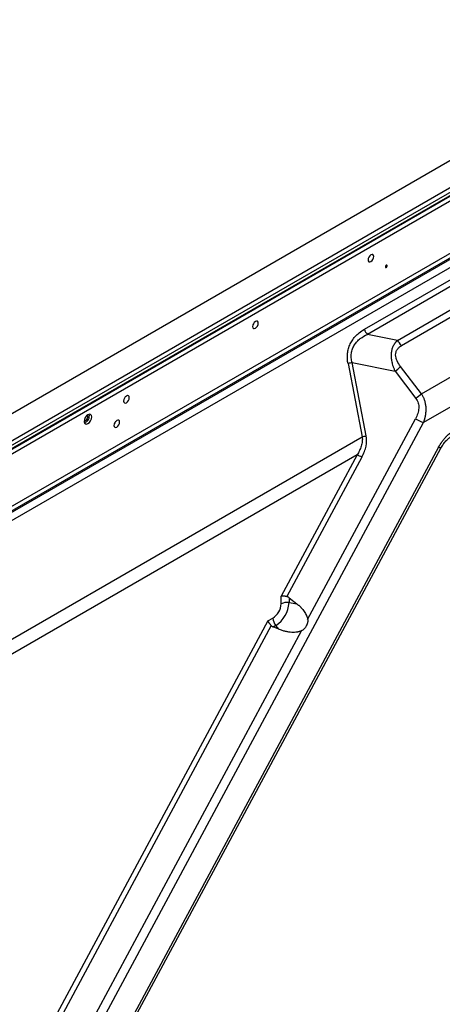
# Model space of a CAD drawing. Header units: millimetres. Extents: x 0 to 1118, y 0 to 864.
# Tile 412 of 438: x 954 to 970, y 700 to 736. Entities that reach past the tile are written whole.
import ezdxf

# ---------------------------------------------------------------- set-up
doc = ezdxf.new("R2010")
doc.units = ezdxf.units.MM

msp = doc.modelspace()

# ---------------------------------------------------------------- linework, layer by layer
at = {"color": 7, "linetype": 'Continuous', "lineweight": 25}
for p, q in [((1047.6783, 775.4965), (892.9034, 686.1468)), ((1048.5393, 774.5076), (893.9092, 685.2415)), ((1047.749, 774.5413), (894.558, 686.106)), ((894.6184, 685.8381), (1047.8094, 774.2734)), ((894.6287, 685.9835), (1047.8197, 774.4188)), ((1047.8197, 774.2963), (894.6287, 685.861)), ((900.5148, 687.1441), (1041.9337, 768.7835)), ((1041.9539, 768.6246), (900.6356, 687.0433)), ((900.6503, 687.0005), (1042.0114, 768.6065)), ((1042.1667, 768.3914), (900.8022, 686.7834)), ((966.8828, 724.4779), (976.3523, 729.9445)), ((976.4685, 729.7591), (966.999, 724.2925)), ((968.0954, 724.0697), (976.4587, 728.8978)), ((976.6042, 728.6986), (968.2409, 723.8706)), ((968.9761, 722.1132), (977.6302, 727.1091)), ((978.0758, 726.2589), (969.0537, 721.0506)), ((968.0954, 724.0697), (966.999, 724.2925)), ((966.9518, 720.5664), (966.4322, 723.2564)), ((966.4322, 723.2564), (968.0134, 722.9351)), ((966.282, 723.2184), (966.8016, 720.5284)), ((968.0134, 722.9351), (968.774, 721.9401)), ((968.9761, 722.1132), (968.2155, 723.1082)), ((957.7384, 721.0864), (957.7409, 721.085)), ((964.8004, 713.8241), (968.7644, 721.1963)), ((954.3357, 693.6783), (969.0537, 721.0506)), ((941.476, 705.9083), (966.8016, 720.5284)), ((969.6099, 720.1499), (956.1459, 695.1096)), ((956.2327, 695.077), (969.6967, 720.1172)), ((966.6166, 719.8661), (941.8483, 705.5676)), ((966.6166, 719.8661), (963.8256, 714.6754)), ((966.7902, 719.7786), (964.0377, 714.6596)), ((963.8256, 714.3967), (963.8256, 714.6754)), ((964.1154, 714.6211), (964.4029, 714.397)), ((964.1154, 714.6211), (964.1154, 714.4415)), ((964.1154, 714.4415), (964.4029, 714.397)), ((963.3366, 713.7659), (963.5238, 713.874)), ((963.3366, 713.7659), (954.4925, 697.3179)), ((963.4655, 713.5954), (954.6661, 697.2305)), ((963.6299, 713.6006), (963.5382, 713.5477)), ((963.7409, 713.4625), (963.5382, 713.5477)), ((963.7409, 713.4625), (963.6299, 713.6006)), ((954.0464, 693.824), (964.5753, 713.4056))]:
    msp.add_line(p, q, dxfattribs=at)
at = {"color": 8, "linetype": 'Continuous', "lineweight": 25}
msp.add_line((956.7321, 721.2798), (956.683, 721.3081), dxfattribs=at)
at = {"color": 7, "linetype": 'Continuous', "lineweight": 25, "flags": 128}
for points in [[(967.2291, 727.1518), (967.221, 727.194), (967.198, 727.2204), (967.1636, 727.2271), (967.123, 727.213), (967.0824, 727.1802), (967.048, 727.1338), (967.025, 727.0808), (967.0169, 727.0293), (967.025, 726.9871), (967.048, 726.9606), (967.0824, 726.9539), (967.123, 726.968), (967.1636, 727.0008), (967.198, 727.0472), (967.221, 727.1002), (967.2291, 727.1518)], [(967.724, 726.8088), (967.7213, 726.8228), (967.7137, 726.8317), (967.7022, 726.8339), (967.6887, 726.8292), (967.6752, 726.8183), (967.6637, 726.8028), (967.656, 726.7851), (967.6533, 726.7679), (967.656, 726.7539), (967.6637, 726.745), (967.6752, 726.7428), (967.6887, 726.7475), (967.7022, 726.7584), (967.7137, 726.7739), (967.7213, 726.7916), (967.724, 726.8088)], [(962.9864, 724.7025), (962.9783, 724.7447), (962.9554, 724.7712), (962.9209, 724.7779), (962.8804, 724.7638), (962.8398, 724.731), (962.8054, 724.6846), (962.7824, 724.6316), (962.7743, 724.5801), (962.7824, 724.5379), (962.8054, 724.5114), (962.8398, 724.5047), (962.8804, 724.5188), (962.9209, 724.5516), (962.9554, 724.598), (962.9783, 724.651), (962.9864, 724.7025)], [(962.8347, 724.7254), (962.8139, 724.6796), (962.7846, 724.6388)], [(958.2488, 721.9676), (958.2407, 722.0098), (958.2177, 722.0362), (958.1833, 722.0429), (958.1427, 722.0288), (958.1022, 721.9961), (958.0677, 721.9496), (958.0447, 721.8966), (958.0367, 721.8451), (958.0447, 721.8029), (958.0677, 721.7764), (958.1022, 721.7697), (958.1427, 721.7838), (958.1833, 721.8166), (958.2177, 721.863), (958.2407, 721.916), (958.2488, 721.9676)], [(956.8699, 721.2614), (956.8592, 721.3177), (956.8285, 721.3529), (956.7826, 721.3619), (956.7285, 721.3431), (956.6744, 721.2994), (956.6285, 721.2375), (956.5979, 721.1668), (956.5871, 721.0981), (956.5979, 721.0418), (956.6285, 721.0065), (956.6744, 720.9976), (956.7285, 721.0164), (956.7826, 721.0601), (956.8285, 721.122), (956.8592, 721.1927), (956.8699, 721.2614)], [(956.588, 721.1173), (956.6099, 721.1149), (956.6437, 721.1267), (956.6775, 721.154), (956.7062, 721.1926), (956.7253, 721.2368), (956.7321, 721.2798)], [(956.7321, 721.2798), (956.7253, 721.3149), (956.7123, 721.3326)], [(957.8953, 721.0694), (957.8872, 721.1116), (957.8642, 721.1381), (957.8298, 721.1448), (957.7892, 721.1307), (957.7486, 721.0979), (957.7142, 721.0515), (957.6912, 720.9985), (957.6831, 720.9469), (957.6912, 720.9047), (957.7142, 720.8783), (957.7486, 720.8716), (957.7892, 720.8857), (957.8298, 720.9184), (957.8642, 720.9649), (957.8872, 721.0179), (957.8953, 721.0694)], [(957.7435, 721.0923), (957.7228, 721.0465), (957.6935, 721.0057)]]:
    msp.add_lwpolyline(points, dxfattribs=at)
at = {"color": 7, "linetype": 'Continuous', "lineweight": 25}
for centre, radius, start, end in [((967.3575, 724.6463), 0.5037, 199.53, 224.61515), ((967.5079, 723.488), 0.8268, 27.56482, 44.71801), ((966.7662, 721.6187), 1.6714, 101.52957, 106.8421), ((966.5118, 724.8933), 2.4676, 307.48217, 313.66496), ((967.2724, 723.8983), 2.4677, 307.48221, 313.6645), ((956.5208, 721.2997), 0.2631, 286.50732, 13.49805), ((971.924, 727.1108), 6.7056, 241.88786, 244.65614), ((964.8944, 716.2299), 4.0234, 61.88787, 64.65614), ((963.1704, 714.4265), 0.6559, 302.60548, 357.39452), ((963.0613, 714.4895), 1.0552, 302.60548, 357.39452), ((964.0372, 713.9877), 0.4605, 80.2289, 117.35717), ((963.9838, 713.8952), 0.4605, 182.63929, 219.77207)]:
    msp.add_arc(centre, radius, start, end, dxfattribs=at)
for points, knots in [([(966.282, 723.2184), (966.2714, 723.2733), (966.2566, 723.3841), (966.2567, 723.5554), (966.2831, 723.7291), (966.339, 723.8996), (966.4238, 724.0603), (966.5009, 724.1612), (966.634, 724.3078), (966.7458, 724.3988), (966.8828, 724.4779)], [0, 0, 0, 0, 0.125, 0.25, 0.375, 0.5, 0.625, 0.75, 0.75, 1, 1, 1, 1]), ([(966.4322, 723.2564), (966.4172, 723.3121), (966.4068, 723.3692), (966.3974, 723.4838), (966.3984, 723.5413), (966.4129, 723.6536), (966.4265, 723.7082), (966.4648, 723.8118), (966.4896, 723.8606), (966.5476, 723.9511), (966.5809, 723.9928), (966.6533, 724.0693), (966.6925, 724.104), (966.8158, 724.1991), (966.9057, 724.2502), (966.999, 724.2925)], [0, 0, 0, 0, 0.125, 0.125, 0.25, 0.25, 0.375, 0.375, 0.5, 0.5, 0.625, 0.625, 0.75, 0.75, 1, 1, 1, 1]), ([(968.0954, 724.0697), (968.0885, 724.0631), (968.0751, 724.0503), (968.0564, 724.0307), (968.0396, 724.0118), (968.0246, 723.9937), (968.0114, 723.9767), (967.9895, 723.9468), (967.9617, 723.9034), (967.9308, 723.843), (967.9065, 723.7818), (967.8816, 723.698), (967.8635, 723.5862), (967.8635, 723.4402), (967.8823, 723.3128), (967.9091, 723.2041), (967.9314, 723.1334), (967.9534, 723.0732), (967.9716, 723.0276), (967.9918, 722.9808), (968.0062, 722.9503), (968.0134, 722.9351)], [0, 0, 0, 0, 0.0280725, 0.0542529, 0.0785089, 0.1008111, 0.1211309, 0.1394357, 0.2048261, 0.2631455, 0.3209637, 0.3757856, 0.4840041, 0.5949921, 0.7151353, 0.7766209, 0.8493295, 0.883323, 0.9224651, 0.9613853, 1, 1, 1, 1]), ([(968.2156, 723.1082), (968.1654, 723.1738), (968.1206, 723.2435), (968.0705, 723.3534), (968.0567, 723.3909), (968.0376, 723.4664), (968.0322, 723.5044), (968.032, 723.5782), (968.0372, 723.614), (968.0577, 723.6805), (968.073, 723.7112), (968.1111, 723.7665), (968.1338, 723.791), (968.1842, 723.8347), (968.2118, 723.8538), (968.2409, 723.8706)], [0, 0, 0, 0, 0.25, 0.25, 0.375, 0.375, 0.5, 0.5, 0.625, 0.625, 0.75, 0.75, 0.875, 0.875, 1, 1, 1, 1]), ([(968.774, 721.9401), (968.8127, 721.8894), (968.8421, 721.832), (968.8781, 721.7096), (968.8848, 721.6447), (968.8783, 721.5141), (968.8653, 721.4484), (968.8246, 721.3199), (968.797, 721.257), (968.7644, 721.1963)], [0, 0, 0, 0, 0.25, 0.25, 0.5, 0.5, 0.75, 0.75, 1, 1, 1, 1]), ([(969.0537, 721.0506), (969.0586, 721.0631), (969.0683, 721.0878), (969.0813, 721.1246), (969.093, 721.1603), (969.1032, 721.1949), (969.1123, 721.2283), (969.1201, 721.2604), (969.1268, 721.2913), (969.1325, 721.3208), (969.144, 721.3886), (969.1542, 721.4917), (969.1506, 721.6307), (969.1307, 721.7616), (969.1016, 721.8621), (969.0741, 721.9332), (969.0535, 721.9795), (969.0302, 722.0251), (969.0047, 722.0699), (968.9857, 722.0987), (968.9761, 722.1132)], [0, 0, 0, 0, 0.0365558, 0.071808, 0.10574, 0.138338, 0.1695894, 0.1994826, 0.2280018, 0.255131, 0.2808568, 0.4145368, 0.5348652, 0.6564193, 0.7711652, 0.8161951, 0.8616329, 0.9074415, 0.9535828, 1, 1, 1, 1]), ([(969.6099, 720.1499), (969.6487, 720.222), (969.6903, 720.2883), (969.7538, 720.3781), (969.7751, 720.4064), (969.8178, 720.4597), (969.8608, 720.51), (969.906, 720.5559), (969.953, 720.6005), (969.9776, 720.6223), (970.0543, 720.6855), (970.1093, 720.7247), (970.1673, 720.7582)], [0, 0, 0, 0, 0.25, 0.25, 0.375, 0.375, 0.5, 0.625, 0.625, 0.75, 0.75, 1, 1, 1, 1]), ([(966.8016, 720.5284), (966.8102, 720.4733), (966.8109, 720.4162), (966.7991, 720.3022), (966.7866, 720.2452), (966.7519, 720.1331), (966.7297, 720.0779), (966.678, 719.9701), (966.6486, 719.9174), (966.6166, 719.8661)], [0, 0, 0, 0, 0.25, 0.25, 0.5, 0.5, 0.75, 0.75, 1, 1, 1, 1]), ([(966.7902, 719.7786), (966.8671, 719.9217), (966.9182, 720.0592), (966.9719, 720.3216), (966.9748, 720.447), (966.9518, 720.5664)], [0, 0, 0, 0, 0.5, 0.5, 1, 1, 1, 1]), ([(969.6967, 720.1171), (969.7242, 720.1648), (969.7788, 720.2593), (969.8794, 720.3836), (969.9853, 720.4834), (970.0524, 720.5242), (970.0861, 720.5448)], [0, 0, 0, 0, 0.2541355, 0.5030275, 0.7502885, 1, 1, 1, 1]), ([(964.0377, 714.6596), (964.0326, 714.6607), (964.0222, 714.663), (964.0064, 714.6661), (963.9902, 714.6689), (963.9737, 714.6714), (963.957, 714.6737), (963.9401, 714.6755), (963.9202, 714.6773), (963.8969, 714.6786), (963.8729, 714.6788), (963.8484, 714.678), (963.834, 714.6763), (963.8256, 714.6754)], [0, 0, 0, 0, 0.0639928, 0.1301588, 0.1985078, 0.2690485, 0.341789, 0.4167366, 0.4938979, 0.6129197, 0.7458056, 0.8518079, 1, 1, 1, 1]), ([(964.1154, 714.6211), (964.1112, 714.6243), (964.1028, 714.6306), (964.0899, 714.6388), (964.0769, 714.6458), (964.0639, 714.6516), (964.0509, 714.6564), (964.0421, 714.6586), (964.0377, 714.6596)], [0, 0, 0, 0, 0.1823073, 0.3575758, 0.5263431, 0.6892116, 0.8468511, 1, 1, 1, 1]), ([(964.4029, 714.397), (964.4121, 714.3898), (964.4304, 714.3753), (964.4571, 714.353), (964.4829, 714.3304), (964.508, 714.3074), (964.5321, 714.2841), (964.5698, 714.2459), (964.6183, 714.1917), (964.673, 714.1199), (964.7192, 714.0472), (964.7506, 713.9852), (964.7709, 713.9354), (964.7835, 713.8982), (964.7936, 713.8612), (964.7982, 713.8364), (964.8004, 713.8241)], [0, 0, 0, 0, 0.0494214, 0.0982507, 0.1465128, 0.1942338, 0.2414405, 0.2881607, 0.4205879, 0.5475508, 0.6683092, 0.7827083, 0.839357, 0.894313, 0.9477852, 1, 1, 1, 1]), ([(963.3366, 713.7659), (963.3386, 713.762), (963.3423, 713.7546), (963.3484, 713.7438), (963.354, 713.7345), (963.3621, 713.7215), (963.3733, 713.7047), (963.3895, 713.6826), (963.4071, 713.6602), (963.4262, 713.6375), (963.4456, 713.616), (963.459, 713.6021), (963.4655, 713.5954)], [0, 0, 0, 0, 0.0793334, 0.1483562, 0.2070675, 0.2554668, 0.388739, 0.507932, 0.6413352, 0.7677796, 0.887315, 1, 1, 1, 1]), ([(963.4655, 713.5954), (963.4687, 713.5922), (963.4752, 713.5858), (963.486, 713.5771), (963.4977, 713.5688), (963.5103, 713.5611), (963.5239, 713.554), (963.5334, 713.5498), (963.5382, 713.5477)], [0, 0, 0, 0, 0.15419547, 0.31272131, 0.47610482, 0.64482775, 0.81932762, 1, 1, 1, 1]), ([(964.8004, 713.8241), (964.8012, 713.8188), (964.8027, 713.8081), (964.8039, 713.7918), (964.8042, 713.7754), (964.8035, 713.7588), (964.802, 713.7421), (964.7996, 713.7251), (964.7962, 713.708), (964.792, 713.6907), (964.7869, 713.6733), (964.7808, 713.6556), (964.7739, 713.6377), (964.7662, 713.6197), (964.7575, 713.6015), (964.745, 713.5772), (964.7282, 713.5482), (964.7063, 713.516), (964.6831, 713.4871), (964.6584, 713.4615), (964.6323, 713.4393), (964.6048, 713.4203), (964.5851, 713.4104), (964.5753, 713.4056)], [0, 0, 0, 0, 0.0324061, 0.0649591, 0.0977596, 0.1309056, 0.1644923, 0.1986112, 0.2333495, 0.2687898, 0.3050101, 0.3420833, 0.3800774, 0.4190557, 0.4590766, 0.5001945, 0.5811901, 0.6580456, 0.7312506, 0.8013709, 0.8690499, 0.9350024, 1, 1, 1, 1]), ([(964.5753, 713.4056), (964.5683, 713.4025), (964.5541, 713.3962), (964.5322, 713.3879), (964.5096, 713.3802), (964.4863, 713.3734), (964.4622, 713.3673), (964.4375, 713.362), (964.3893, 713.3534), (964.3151, 713.3459), (964.2121, 713.3465), (964.1028, 713.3576), (964.0071, 713.3761), (963.9276, 713.3966), (963.8651, 713.4156), (963.8027, 713.4373), (963.7616, 713.4541), (963.7409, 713.4625)], [0, 0, 0, 0, 0.0266933, 0.0538255, 0.0814436, 0.1095923, 0.1383137, 0.1676475, 0.1976308, 0.3089586, 0.427079, 0.5568277, 0.6926899, 0.7680964, 0.8443612, 0.9216192, 1, 1, 1, 1])]:
    msp.add_open_spline(points, degree=3, knots=knots, dxfattribs=at)
msp.add_open_spline([(966.8016, 720.5284), (966.8441, 720.5416), (966.8969, 720.555), (966.9518, 720.5664)], degree=3, dxfattribs=at)
at = {"color": 8, "linetype": 'Continuous', "lineweight": 25}
msp.add_open_spline([(969.6957, 720.1177), (969.696, 720.1174), (969.6979, 720.1146), (969.6851, 720.118), (969.6578, 720.1282), (969.6259, 720.1426), (969.6099, 720.1499)], degree=3, knots=[0, 0, 0, 0, 0.0439203, 0.3626135, 0.6813068, 1, 1, 1, 1], dxfattribs=at)

doc.saveas('drawing.dxf')
